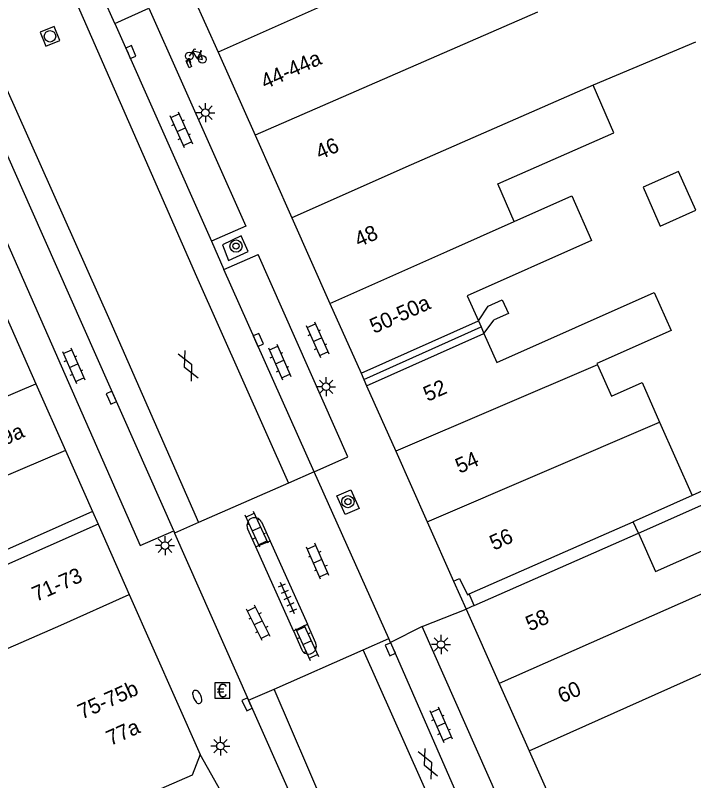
# Model space of a CAD drawing. Extents: x 132998 to 136004, y 396998 to 398512.
# Drawn here: x 134337 to 134381.6, y 397462.6 to 397512.9 of the extents above; entities that cross this region are included whole.
import ezdxf

# ---------------------------------------------------------------- set-up
doc = ezdxf.new("R2010")
doc.units = 0
for name, color, linetype in [('gg-afsc-erfafscheiding', 7, 'Continuous'), ('gg-anno-huisnummerreeks BGT', 7, 'Continuous'), ('gg-bbg-gedigitaliseerde bebouwing', 7, 'Continuous'), ('gg-bbg-gedigitaliseerde bebouwing onder overbouw', 7, 'Continuous'), ('gg-bbg-gedigitaliseerde bijgebouw', 7, 'Continuous'), ('gg-bbg-gedigitaliseerde overbouw', 7, 'Continuous'), ('gg-bbg-hoofdgebouw', 7, 'Continuous'), ('gg-bbg-pand overbouw', 7, 'Continuous'), ('gg-bbg-tussenscheiding', 7, 'Continuous'), ('gg-bbg-tussenscheiding niveau 01', 7, 'Continuous'), ('gg-knt-verharding', 7, 'Continuous'), ('gg-knt-verharding nz', 7, 'Continuous'), ('gt-grn-weggrens', 7, 'Continuous'), ('gt-symb-betaalautomaat', 7, 'Continuous'), ('gt-symb-boom', 7, 'Continuous'), ('gt-symb-brandkraan', 7, 'Continuous'), ('gt-symb-fietsenrek', 7, 'Continuous'), ('gt-symb-gesloten verharding', 7, 'Continuous'), ('gt-symb-klinker verharding', 7, 'Continuous'), ('gt-symb-kolk', 7, 'Continuous'), ('gt-symb-lichtmast', 7, 'Continuous'), ('gt-symb-rioolschacht', 7, 'Continuous'), ('gt-symb-tegel verharding', 7, 'Continuous')]:
    doc.layers.add(name, color=color, linetype=linetype)

# ---------------------------------------------------------------- blocks, each defined once
blk = doc.blocks.new('gt0-KOLK')
at = {"layer": 'gt-symb-kolk'}
blk.add_lwpolyline([(0, 0), (0.375, 0), (0.375, 0.4), (-0.375, 0.4), (-0.375, 0), (0, 0)], dxfattribs=at)
blk = doc.blocks.new('gt0-RS')
at = {"layer": 'gt-symb-rioolschacht'}
blk.add_lwpolyline([(-0.5, -0.5), (0.5, -0.5), (0.5, 0.5), (-0.5, 0.5)], close=True, dxfattribs=at)
blk.add_circle((0, 0), 0.375, dxfattribs=at)
blk = doc.blocks.new('gt0-KL1')
at = {"layer": 'gt-symb-klinker verharding'}
for p, q in [((-1.15, 0.3), (1.15, 0.3)), ((-1, -0.3), (-1, 0.3)), ((-0.5, 0.3), (-0.5, 0.45)), ((0, -0.3), (0, 0.3)), ((0.5, 0.3), (0.5, 0.45)), ((1, -0.3), (1, 0.3)), ((-1.15, -0.3), (1.15, -0.3)), ((-0.5, -0.45), (-0.5, -0.3)), ((0.5, -0.45), (0.5, -0.3))]:
    blk.add_line(p, q, dxfattribs=at)
blk = doc.blocks.new('gt0-LMAST')
at = {"layer": 'gt-symb-lichtmast'}
for p, q in [((-0.005, 0.246), (-0.005, 0.621)), ((-0.182, 0.173), (-0.447, 0.438)), ((0.172, 0.173), (0.437, 0.438)), ((-0.255, -0.004), (-0.63, -0.004)), ((-0.182, -0.181), (-0.447, -0.446)), ((-0.005, -0.254), (-0.005, -0.629)), ((0.437, -0.446), (0.172, -0.181)), ((0.245, -0.004), (0.62, -0.004))]:
    blk.add_line(p, q, dxfattribs=at)
blk.add_circle((-0.005, -0.004), 0.25, dxfattribs=at)
blk = doc.blocks.new('gt0-BOOM')
at = {"layer": 'gt-symb-boom'}
for radius in [0.4, 0.2]:
    blk.add_circle((0, 0), radius, dxfattribs=at)
blk = doc.blocks.new('gt0-GESVH1')
at = {"layer": 'gt-symb-gesloten verharding'}
for p, q in [((-0.992, -0.261), (0.008, 0.239)), ((0.008, -0.261), (-0.992, 0.239)), ((0.008, 0.239), (1.008, -0.261)), ((1.008, 0.239), (0.008, -0.261))]:
    blk.add_line(p, q, dxfattribs=at)
blk = doc.blocks.new('gt0-FREK')
at = {"layer": 'gt-symb-fietsenrek'}
for p, q in [((0.259, 0.762), (0.294, 0.823)), ((0.54, 0.335), (0.259, 0.762)), ((0.294, 0.823), (0.767, 0.714)), ((0.767, 0.714), (0.54, 0.335)), ((0.757, 0.841), (0.866, 0.816)), ((0.767, 0.714), (0.84, 0.822)), ((0.895, 0.252), (0.767, 0.714))]:
    blk.add_line(p, q, dxfattribs=at)
for points in [[(0.036, 0.476), (0.228, 0.708), (0.259, 0.762)], [(0.294, 0.823), (0.36, 0.937), (0.452, 0.935)], [(-0.124, 0), (-0.047, 0.312), (0.053, 0.312), (0.12, 0)], [(0.54, 0.335), (0.555, 0.305), (0.895, 0.252)]]:
    blk.add_lwpolyline(points, dxfattribs=at)
for centre in [(0.036, 0.476), (0.895, 0.252)]:
    blk.add_circle(centre, 0.252, dxfattribs=at)
blk = doc.blocks.new('gt0-TEG1')
at = {"layer": 'gt-symb-tegel verharding'}
for p, q in [((-1.125, 0), (1.125, 0)), ((-0.9, -0.25), (-0.9, 0.25)), ((-0.45, -0.25), (-0.45, 0.25)), ((0, -0.25), (0, 0.25)), ((0.45, -0.25), (0.45, 0.25)), ((0.9, -0.25), (0.9, 0.25))]:
    blk.add_line(p, q, dxfattribs=at)
blk = doc.blocks.new('gt0-BR')
at = {"layer": 'gt-symb-brandkraan'}
for centre, radius, start, end in [((-0.244, 0), 0.206, 107.5669, 252.4331), ((0.599, -2.664), 3, 106.892, 107.5669), ((0, -0.691), 0.938, 73.108, 106.892), ((-0.599, -2.664), 3, 72.4331, 73.108), ((0.244, 0), 0.206, 287.567, 72.4331), ((0.599, 2.664), 3, 252.4331, 253.108), ((0, 0.691), 0.938, 253.108, 286.8921), ((-0.599, 2.664), 3, 286.8921, 287.567)]:
    blk.add_arc(centre, radius, start, end, dxfattribs=at)
blk = doc.blocks.new('gt0-BA')
at = {"layer": 'gt-symb-betaalautomaat'}
blk.add_lwpolyline([(-0.498, -0.507), (0.502, -0.507), (0.502, 0.493), (-0.498, 0.493)], close=True, dxfattribs=at)
blk.add_text('€', height=0.9, dxfattribs=at).set_placement((-0.357, -0.457))

msp = doc.modelspace()

# ---------------------------------------------------------------- linework, layer by layer
at = {"layer": 'gg-afsc-erfafscheiding'}
for p, q in [((134367.819, 397491.98), (134368.483, 397492.864)), ((134367.171, 397474.112), (134366.851, 397474.87))]:
    msp.add_line(p, q, dxfattribs=at)
for points in [[(134367.452, 397492.805), (134368.086, 397493.775), (134369.017, 397494.189), (134369.421, 397493.281), (134368.483, 397492.864)], [(134377.963, 397478.857), (134383.833, 397481.47), (134383.494, 397482.231), (134381.5, 397481.343)]]:
    msp.add_lwpolyline(points, dxfattribs=at)
at = {"layer": 'gg-bbg-gedigitaliseerde bebouwing'}
for p, q in [((134381.709, 397511.093), (134374.989, 397508.274)), ((134369.813, 397499.337), (134368.721, 397501.791)), ((134367.819, 397491.98), (134368.666, 397490.078)), ((134379.355, 397486.161), (134381.5, 397481.343)), ((134381.5, 397481.343), (134377.624, 397479.618))]:
    msp.add_line(p, q, dxfattribs=at)
for points in [[(134368.721, 397501.791), (134376.34, 397505.141), (134374.989, 397508.274)], [(134369.813, 397499.337), (134373.582, 397501.016), (134374.891, 397498.076), (134366.726, 397494.438), (134367.452, 397492.805)], [(134368.666, 397490.078), (134378.994, 397494.675), (134380.11, 397492.168), (134375.238, 397490), (134375.271, 397489.925)], [(134375.271, 397489.925), (134376.19, 397487.861), (134378.2, 397488.756), (134379.355, 397486.161)], [(134377.963, 397478.857), (134379.081, 397476.346), (134383.872, 397478.478), (134384.921, 397476.121)]]:
    msp.add_lwpolyline(points, dxfattribs=at)
at = {"layer": 'gg-bbg-gedigitaliseerde bebouwing onder overbouw'}
for p, q in [((134359.742, 397489.371), (134367.452, 397492.805)), ((134360.11, 397488.546), (134367.819, 397491.98)), ((134342.106, 397480.283), (134334.73, 397477.014)), ((134342.475, 397479.451), (134335.088, 397476.177)), ((134367.171, 397474.112), (134377.963, 397478.857)), ((134367.171, 397474.112), (134366.646, 397473.876))]:
    msp.add_line(p, q, dxfattribs=at)
for points in [[(134366.851, 397474.87), (134375.521, 397478.682), (134377.624, 397479.618)], [(134365.828, 397475.711), (134366.221, 397475.886), (134366.737, 397474.822), (134366.851, 397474.87)]]:
    msp.add_lwpolyline(points, dxfattribs=at)
at = {"layer": 'gg-bbg-gedigitaliseerde bijgebouw'}
msp.add_lwpolyline([(134378.266, 397501.572), (134379.4, 397499.027), (134381.726, 397500.063), (134380.592, 397502.608), (134378.266, 397501.572)], dxfattribs=at)
at = {"layer": 'gg-bbg-gedigitaliseerde overbouw'}
for p, q in [((134367.452, 397492.805), (134367.63, 397492.405)), ((134367.63, 397492.405), (134367.819, 397491.98)), ((134377.963, 397478.857), (134377.624, 397479.618))]:
    msp.add_line(p, q, dxfattribs=at)
at = {"layer": 'gg-bbg-hoofdgebouw'}
for p, q in [((134348.126, 397515.443), (134350.354, 397510.442)), ((134350.354, 397510.442), (134352.783, 397504.992)), ((134352.783, 397504.992), (134355.201, 397499.564)), ((134355.201, 397499.564), (134357.705, 397493.943)), ((134335.688, 397494.763), (134338.384, 397488.679)), ((134357.705, 397493.943), (134359.742, 397489.371)), ((134338.384, 397488.679), (134340.329, 397484.291)), ((134360.11, 397488.546), (134362.029, 397484.24)), ((134340.329, 397484.291), (134342.106, 397480.283)), ((134362.029, 397484.24), (134364.095, 397479.601)), ((134342.475, 397479.451), (134344.518, 397474.84)), ((134364.095, 397479.601), (134365.828, 397475.711)), ((134344.518, 397474.84), (134349.18, 397464.32)), ((134366.646, 397473.876), (134368.822, 397468.991)), ((134368.822, 397468.991), (134370.797, 397464.56)), ((134370.797, 397464.56), (134374.955, 397455.226))]:
    msp.add_line(p, q, dxfattribs=at)
msp.add_lwpolyline([(134349.18, 397464.32), (134348.65, 397462.98), (134345.23, 397461.489)], dxfattribs=at)
at = {"layer": 'gg-bbg-pand overbouw'}
for p, q in [((134359.742, 397489.371), (134359.926, 397488.959)), ((134359.926, 397488.959), (134360.11, 397488.546)), ((134342.106, 397480.283), (134342.475, 397479.451)), ((134365.828, 397475.711), (134366.646, 397473.876))]:
    msp.add_line(p, q, dxfattribs=at)
at = {"layer": 'gg-bbg-tussenscheiding'}
for p, q in [((134366.293, 397517.544), (134350.354, 397510.442)), ((134371.324, 397513.075), (134352.783, 397504.992)), ((134375.271, 397489.925), (134362.029, 397484.24)), ((134331.112, 397485.554), (134338.384, 397488.679)), ((134364.095, 397479.601), (134379.355, 397486.161)), ((134340.329, 397484.291), (134332.962, 397481.151)), ((134384.921, 397476.121), (134368.822, 397468.991)), ((134340.017, 397472.831), (134344.518, 397474.84)), ((134329.407, 397468.168), (134340.017, 397472.831)), ((134370.797, 397464.56), (134386.861, 397471.765))]:
    msp.add_line(p, q, dxfattribs=at)
for points in [[(134374.989, 397508.274), (134363.029, 397503.051), (134355.201, 397499.564)], [(134357.705, 397493.943), (134365.383, 397497.363), (134369.813, 397499.337)]]:
    msp.add_lwpolyline(points, dxfattribs=at)
at = {"layer": 'gg-bbg-tussenscheiding niveau 01'}
msp.add_line((134359.926, 397488.959), (134367.63, 397492.405), dxfattribs=at)
at = {"layer": 'gg-knt-verharding'}
for p, q in [((134343.575, 397512.319), (134342.759, 397514.16)), ((134343.575, 397512.319), (134349.914, 397498.026)), ((134349.914, 397498.026), (134350.737, 397496.172)), ((134350.737, 397496.172), (134352.988, 397497.172)), ((134356.672, 397482.899), (134350.737, 397496.172)), ((134356.672, 397482.899), (134354.977, 397482.154)), ((134361.58, 397471.941), (134356.672, 397482.899)), ((134354.977, 397482.154), (134349.072, 397479.557)), ((134349.072, 397479.557), (134347.498, 397478.865)), ((134353.202, 397479.611), (134353.77, 397478.341)), ((134347.438, 397479.011), (134347.498, 397478.865)), ((134352.845, 397477.956), (134352.293, 397479.168)), ((134347.498, 397478.865), (134352.361, 397467.887)), ((134353.77, 397478.341), (134352.845, 397477.956)), ((134355.303, 397472.459), (134352.845, 397477.956)), ((134353.77, 397478.341), (134356.224, 397472.892)), ((134355.303, 397472.459), (134356.224, 397472.892)), ((134356.77, 397471.631), (134356.224, 397472.892)), ((134355.303, 397472.459), (134355.848, 397471.198)), ((134363.766, 397472.743), (134361.689, 397471.69)), ((134368.997, 397460.923), (134363.766, 397472.743)), ((134359.886, 397471.196), (134361.58, 397471.941)), ((134361.689, 397471.69), (134361.58, 397471.941)), ((134361.689, 397471.69), (134366.801, 397459.953)), ((134354.031, 397468.621), (134359.886, 397471.196)), ((134352.361, 397467.887), (134354.031, 397468.621)), ((134352.361, 397467.887), (134355.219, 397461.446))]:
    msp.add_line(p, q, dxfattribs=at)
for points in [[(134347.438, 397479.011), (134338.153, 397500), (134330.725, 397516.746)], [(134343.575, 397512.319), (134345.806, 397513.326), (134352.185, 397499.029), (134349.914, 397498.026)], [(134335.558, 397500), (134345.234, 397478.064), (134347.438, 397479.011)], [(134352.334, 397497.351), (134351.866, 397498.394), (134350.636, 397497.795), (134351.034, 397496.776), (134352.334, 397497.351)], [(134356.672, 397482.899), (134358.872, 397483.866), (134352.988, 397497.172)], [(134358.163, 397481.324), (134359.068, 397481.713), (134359.617, 397480.478), (134358.712, 397480.09), (134358.163, 397481.324)]]:
    msp.add_lwpolyline(points, dxfattribs=at)
for centre, radius, start, end in [((134352.755, 397479.374), 0.506, 27.8888, 204.0757), ((134356.298, 397471.438), 0.51, 208.0187, 22.2938)]:
    msp.add_arc(centre, radius, start, end, dxfattribs=at)
at = {"layer": 'gg-knt-verharding nz'}
for points in [[(134289.532, 397629.632), (134299.306, 397607.438), (134323.662, 397553.046), (134334.576, 397528.41), (134348.93, 397495.711), (134354.977, 397482.154)], [(134287.087, 397619.401), (134296.835, 397597.416), (134306.127, 397576.292), (134322.48, 397539.845), (134334.113, 397513.242), (134343.244, 397492.82), (134349.072, 397479.557)], [(134348.406, 397509.953), (134348.61, 397509.496), (134348.455, 397509.427), (134348.251, 397509.883), (134348.406, 397509.953)], [(134448.338, 397249.867), (134446.408, 397258.505), (134443.599, 397269.635), (134441.438, 397277.631), (134437.494, 397290.868), (134435.387, 397297.027), (134431.335, 397308.642), (134428.039, 397317.125), (134424.851, 397324.58), (134415.451, 397345.813), (134387.249, 397409.187), (134383.791, 397416.912), (134375.501, 397436.069), (134366.613, 397456.113), (134359.886, 397471.196)], [(134442.125, 397248.597), (134439.871, 397258.559), (134435.927, 397273.741), (134432.739, 397284.979), (134428.525, 397297.783), (134421.88, 397314.964), (134418.152, 397323.608), (134409.022, 397344.408), (134388.437, 397390.655), (134376.875, 397416.804), (134368.401, 397436.036), (134357.38, 397460.834), (134354.031, 397468.621)]]:
    msp.add_lwpolyline(points, dxfattribs=at)
at = {"layer": 'gt-grn-weggrens'}
for p, q in [((134363.766, 397472.743), (134366.646, 397473.876)), ((134351.7, 397459.9), (134349.18, 397464.32))]:
    msp.add_line(p, q, dxfattribs=at)

# ---------------------------------------------------------------- block references
at = {"layer": 'gt-symb-betaalautomaat'}
msp.add_blockref('gt0-BA', (134350.631, 397468.537), dxfattribs=at)
at = {"layer": 'gt-symb-boom'}
for p in [(134351.533, 397497.715), (134358.884, 397480.933)]:
    msp.add_blockref('gt0-BOOM', p, dxfattribs=at)
at = {"layer": 'gt-symb-brandkraan', "rotation": -66.04914468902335}
msp.add_blockref('gt0-BR', (134348.985, 397468.111), dxfattribs=at)
at = {"layer": 'gt-symb-fietsenrek'}
msp.add_blockref('gt0-FREK', (134348.431, 397509.719), dxfattribs=at)
at = {"layer": 'gt-symb-gesloten verharding'}
for p, rotation in [((134348.378, 397489.838), 115.20722121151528), ((134364.134, 397463.703), 114.0265065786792)]:
    msp.add_blockref('gt0-GESVH1', p, dxfattribs=dict(at, rotation=rotation))
at = {"layer": 'gt-symb-klinker verharding'}
for p, rotation in [((134347.936, 397505.356), -65.86887479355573), ((134356.884, 397491.568), -65.97349342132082), ((134340.862, 397489.866), -66.5379997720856), ((134354.397, 397490.095), -66.53799977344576), ((134352.861, 397479.138), -65.28090615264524), ((134356.897, 397477.023), 113.89847787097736), ((134352.997, 397472.973), 116.56505117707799), ((134356.196, 397471.679), -65.28090615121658), ((134364.998, 397466.284), -66.5379997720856)]:
    msp.add_blockref('gt0-KL1', p, dxfattribs=dict(at, rotation=rotation))
at = {"layer": 'gt-symb-kolk'}
for p, rotation in [((134344.438, 397510.372), -66.66595872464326), ((134352.819, 397491.469), -66.10152212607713), ((134343.155, 397487.679), -66.10152212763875), ((134361.852, 397471.317), 113.55036696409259), ((134352.442, 397467.703), 114.59100050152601)]:
    msp.add_blockref('gt0-KOLK', p, dxfattribs=dict(at, rotation=rotation))
at = {"layer": 'gt-symb-lichtmast'}
for p in [(134349.531, 397506.474), (134357.455, 397488.481), (134346.873, 397478.05), (134365.002, 397471.556), (134350.517, 397464.887)]:
    msp.add_blockref('gt0-LMAST', p, dxfattribs=at)
at = {"layer": 'gt-symb-rioolschacht', "rotation": 112.07794163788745}
msp.add_blockref('gt0-RS', (134339.313, 397511.489), dxfattribs=at)
at = {"layer": 'gt-symb-tegel verharding', "rotation": 114.38706671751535}
msp.add_blockref('gt0-TEG1', (134354.909, 397474.592), dxfattribs=at)

# ---------------------------------------------------------------- texts
at = {"layer": 'gg-anno-huisnummerreeks BGT'}
for s, rotation, p in [('44-44a', 24, (134353.439, 397508.003)), ('46', 24, (134357.036, 397503.367)), ('48', 24, (134359.593, 397497.625)), ('50-50a', 24, (134360.594, 397491.943)), ('52', 24, (134364.113, 397487.482)), ('69-69a', 23.9, (134333.915, 397483.526)), ('54', 24, (134366.217, 397482.758)), ('56', 24, (134368.466, 397477.71)), ('71-73', 23.9, (134338.409, 397474.344)), ('58', 24, (134370.83, 397472.404)), ('75-75b', 23.9, (134341.407, 397466.621)), ('60', 24, (134372.935, 397467.681)), ('77a', 23.9, (134343.281, 397464.884))]:
    msp.add_text(s, height=1, rotation=rotation, dxfattribs=at).set_placement(p)

doc.saveas('drawing.dxf')
